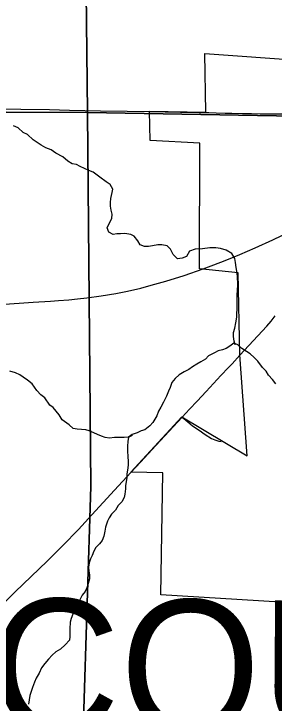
# Model space of a CAD drawing. Extents: x 0 to 34, y 0 to 22.
# Drawn here: x 7.431 to 7.796, y 14.565 to 15.531 of the extents above; entities that cross this region are included whole.
import ezdxf

# ---------------------------------------------------------------- set-up
doc = ezdxf.new("R2010")
doc.units = 0
for name, color, linetype in [('GM_X_City_Street', 7, 'Continuous'), ('GM_X_Corporation', 7, 'Continuous'), ('GM_X_County_Text', 7, 'Continuous'), ('GM_X_Minor_River', 7, 'Continuous'), ('GM_X_Rail_Line', 7, 'Continuous'), ('GM_X_Section', 7, 'Continuous'), ('GM_X_State_Route', 7, 'Continuous'), ('GM_X_Township_Road', 7, 'Continuous')]:
    doc.layers.add(name, color=color, linetype=linetype)

msp = doc.modelspace()

# ---------------------------------------------------------------- linework, layer by layer
at = {"layer": 'GM_X_City_Street'}
msp.add_lwpolyline([(7.66657, 14.96602), (7.67461, 14.95939), (7.68132, 14.95414), (7.69029, 14.94783), (7.69873, 14.9419), (7.70755, 14.93642), (7.71235, 14.93419), (7.718, 14.93262), (7.72133, 14.93183)], dxfattribs=at)
at = {"layer": 'GM_X_Corporation'}
msp.add_lwpolyline([(7.97117, 14.6968), (7.63652, 14.71696), (7.63957, 14.8883), (7.59467, 14.88923), (7.66636, 14.96657), (7.75775, 14.91176), (7.74741, 15.05338), (7.74488, 15.16822), (7.69109, 15.17379), (7.6912, 15.35011), (7.62196, 15.35401), (7.62079, 15.39494), (7.69972, 15.39352), (7.69851, 15.47546), (7.83511, 15.46588)], dxfattribs=at)
at = {"layer": 'GM_X_Minor_River'}
for points in [[(7.74124, 15.06873), (7.74072, 15.06742), (7.73956, 15.07274), (7.7384, 15.07921), (7.73839, 15.08453), (7.74028, 15.09099), (7.74179, 15.09822), (7.7433, 15.1062), (7.74329, 15.11153), (7.74366, 15.11723), (7.74361, 15.13814), (7.74398, 15.14347), (7.74472, 15.15221), (7.74431, 15.16324), (7.74315, 15.17084), (7.74238, 15.17579), (7.74122, 15.18301), (7.74044, 15.18834), (7.73623, 15.19556), (7.7282, 15.20013), (7.72018, 15.20242), (7.71369, 15.20318), (7.7053, 15.20319), (7.69499, 15.20205), (7.68469, 15.2013), (7.67669, 15.19864), (7.6725, 15.19142), (7.66678, 15.18876), (7.6603, 15.188), (7.65418, 15.19409), (7.65035, 15.20132), (7.64576, 15.20626), (7.63812, 15.20741), (7.6324, 15.20741), (7.62515, 15.20627), (7.61943, 15.20514), (7.6137, 15.20514), (7.60797, 15.2078), (7.60452, 15.21313), (7.59955, 15.2196), (7.59458, 15.22188), (7.58618, 15.22341), (7.58008, 15.22303), (7.57512, 15.22303), (7.57016, 15.22228), (7.56404, 15.22532), (7.56136, 15.23141), (7.56515, 15.23939), (7.5682, 15.24433), (7.56856, 15.25042), (7.56703, 15.25612), (7.56625, 15.26182), (7.56624, 15.26677), (7.5666, 15.27247), (7.56849, 15.28084), (7.56925, 15.28578), (7.5658, 15.29224), (7.56006, 15.29567), (7.55127, 15.30252), (7.54171, 15.30937), (7.53598, 15.31165), (7.52376, 15.31737), (7.51841, 15.32003), (7.5123, 15.32117), (7.50619, 15.3246), (7.4993, 15.33069), (7.48937, 15.33602), (7.48287, 15.34058), (7.47561, 15.34363), (7.46912, 15.34744), (7.45803, 15.35467), (7.45, 15.36228), (7.44389, 15.36494), (7.43701, 15.37141), (7.43013, 15.37446)], [(7.78738, 15.0248), (7.78431, 15.03051), (7.77934, 15.03584), (7.77283, 15.04459), (7.76748, 15.04953), (7.76174, 15.05486), (7.75677, 15.05828), (7.75027, 15.06247), (7.74454, 15.06742), (7.73881, 15.0697), (7.73347, 15.06552), (7.72814, 15.06248), (7.72318, 15.06058), (7.71708, 15.05907), (7.71174, 15.05641), (7.70374, 15.05223), (7.69917, 15.04729), (7.69269, 15.04387), (7.68736, 15.04045), (7.68126, 15.03665), (7.67593, 15.03285), (7.66945, 15.02943), (7.66258, 15.02563), (7.65687, 15.02031), (7.65231, 15.01461), (7.65003, 15.00777), (7.64737, 15.00245), (7.64472, 14.9956), (7.64054, 14.98724), (7.63674, 14.98002), (7.63332, 14.97432), (7.63105, 14.96785), (7.62534, 14.95873), (7.62154, 14.95379), (7.6143, 14.94847), (7.60934, 14.94695), (7.60362, 14.94429), (7.59638, 14.94164), (7.59143, 14.93822), (7.59068, 14.93213), (7.58993, 14.92567), (7.58994, 14.91959), (7.59035, 14.91008), (7.59074, 14.90476), (7.59113, 14.89981), (7.59038, 14.89449), (7.58926, 14.88688), (7.58889, 14.88118), (7.58739, 14.87054), (7.58702, 14.86559), (7.58627, 14.85837), (7.58514, 14.85343), (7.5821, 14.84734), (7.57715, 14.8424), (7.57335, 14.83594), (7.56764, 14.83024), (7.56421, 14.8253), (7.56194, 14.82036), (7.55928, 14.81199), (7.55815, 14.80629), (7.55664, 14.79945), (7.55437, 14.79336), (7.55094, 14.78842), (7.54561, 14.78348), (7.54295, 14.77854), (7.5403, 14.77246), (7.5384, 14.76752), (7.5365, 14.76181), (7.53537, 14.75573), (7.53577, 14.75041), (7.53655, 14.74508), (7.53694, 14.73976), (7.53505, 14.73292), (7.53315, 14.72683), (7.53087, 14.72189), (7.52631, 14.71657), (7.52327, 14.71011), (7.52023, 14.70441), (7.51719, 14.69794), (7.5134, 14.68996), (7.51112, 14.68388), (7.5096, 14.67893), (7.50924, 14.66943), (7.50927, 14.65878), (7.5089, 14.65384), (7.50281, 14.647), (7.49634, 14.64092), (7.48948, 14.63712), (7.48453, 14.63256), (7.4792, 14.62686), (7.47425, 14.62116), (7.46969, 14.6147), (7.46627, 14.60747), (7.46209, 14.60025), (7.45981, 14.59493), (7.45678, 14.58733), (7.45488, 14.58162), (7.45298, 14.5763), (7.45149, 14.56413)], [(7.59575, 14.9412), (7.59676, 14.9405), (7.59181, 14.93822), (7.58532, 14.93746), (7.57998, 14.93784), (7.57196, 14.93747), (7.56472, 14.93671), (7.55861, 14.93748), (7.55364, 14.93938), (7.54791, 14.94166), (7.54295, 14.94395), (7.53645, 14.94699), (7.53149, 14.94852), (7.51927, 14.94929), (7.51393, 14.95005), (7.50819, 14.95538), (7.49825, 14.96261), (7.49442, 14.96945), (7.486, 14.97972), (7.48103, 14.98315), (7.47414, 14.99304), (7.46841, 14.99723), (7.46305, 15.0037), (7.45654, 15.01282), (7.45004, 15.01815), (7.44392, 15.02234), (7.43896, 15.02538), (7.43322, 15.02805), (7.4252, 15.03071)], [(7.79771, 15.01301), (7.79311, 15.0191), (7.78738, 15.0248)]]:
    msp.add_lwpolyline(points, dxfattribs=at)
at = {"layer": 'GM_X_Rail_Line'}
msp.add_lwpolyline([(7.41155, 15.124), (7.45802, 15.12711), (7.48209, 15.12878), (7.49341, 15.12954), (7.50791, 15.13076), (7.52006, 15.13174), (7.53319, 15.13319), (7.55301, 15.13592), (7.57374, 15.13949), (7.59014, 15.14275), (7.60882, 15.147), (7.62332, 15.15088), (7.6439, 15.15657), (7.66964, 15.16477), (7.69614, 15.17411), (7.71102, 15.1795), (7.72681, 15.18565), (7.74731, 15.19385), (7.7688, 15.20319), (7.79355, 15.21466), (7.81998, 15.22734)], dxfattribs=at)
at = {"layer": 'GM_X_Section'}
for points in [[(6.49971, 16.40985), (7.52264, 16.40307), (7.53399, 15.39315), (6.50804, 15.39727)], [(7.52264, 16.40307), (8.53002, 16.4), (8.53953, 15.37529), (7.53399, 15.39315)], [(6.50804, 15.39727), (7.53399, 15.39315), (7.5388, 14.86905), (7.52337, 14.37841), (6.51868, 14.37863)], [(7.53399, 15.39315), (8.53953, 15.37529), (8.54024, 14.367), (7.52337, 14.37841), (7.5388, 14.86905)]]:
    msp.add_lwpolyline(points, close=True, dxfattribs=at)
at = {"layer": 'GM_X_State_Route'}
msp.add_line((7.73649, 15.04104), (7.74762, 15.05283), dxfattribs=at)
for points in [[(7.74762, 15.05283), (7.7851, 15.0936), (7.79113, 15.10076), (7.79681, 15.10823)], [(7.66657, 14.96602), (7.67687, 14.97714), (7.68752, 14.98847), (7.7001, 15.00203), (7.72103, 15.02465), (7.73162, 15.03588), (7.73649, 15.04104)], [(7.59488, 14.88869), (7.60829, 14.90321), (7.62964, 14.92637), (7.66657, 14.96602)], [(7.2503, 14.54329), (7.28805, 14.5802), (7.31747, 14.60868), (7.34625, 14.63647), (7.36378, 14.65392), (7.39933, 14.68875), (7.43284, 14.72121), (7.47748, 14.76455), (7.49958, 14.78648), (7.52121, 14.80887), (7.54026, 14.8294), (7.57161, 14.86393), (7.59488, 14.88869)]]:
    msp.add_lwpolyline(points, dxfattribs=at)
at = {"layer": 'GM_X_Township_Road'}
for points in [[(7.02821, 15.39426), (7.02933, 15.39472), (7.03546, 15.39722), (7.03946, 15.39871), (7.04372, 15.40005), (7.04969, 15.4014), (7.05578, 15.40228), (7.06193, 15.40278), (7.07119, 15.40301), (7.0867, 15.40271), (7.12399, 15.40247), (7.16745, 15.40217), (7.19227, 15.40176), (7.25121, 15.40061), (7.27603, 15.4005), (7.31639, 15.39964), (7.35988, 15.39903), (7.41267, 15.39835), (7.44061, 15.39792), (7.48096, 15.39704), (7.50886, 15.39644), (7.5522, 15.39536), (7.58933, 15.3948), (7.621, 15.39439)], [(7.621, 15.39439), (7.66427, 15.39366), (7.69058, 15.39319), (7.69993, 15.39298)], [(7.69993, 15.39298), (7.70417, 15.39286), (7.71446, 15.39258), (7.72676, 15.39222), (7.73618, 15.39194), (7.75125, 15.39156), (7.76392, 15.39139), (7.77605, 15.39129), (7.78891, 15.39122), (7.80979, 15.39117), (7.83199, 15.39111), (7.84843, 15.39106), (7.8598, 15.39103), (7.86915, 15.39098)]]:
    msp.add_lwpolyline(points, dxfattribs=at)

# ---------------------------------------------------------------- texts
at = {"layer": 'GM_X_County_Text'}
msp.add_text('WAYNE COUNTY', height=0.1893939, rotation=359.5961, dxfattribs=at).set_placement((6.39702, 14.52978))

doc.saveas('drawing.dxf')
